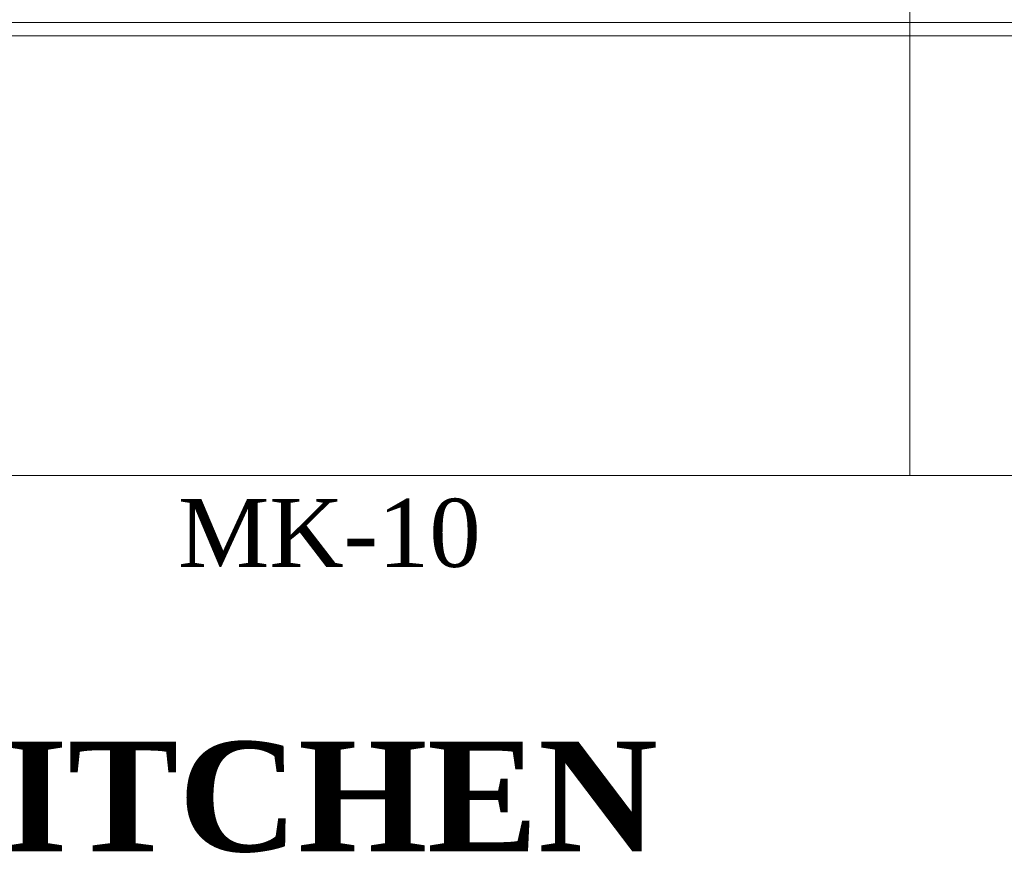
# Model space of a CAD drawing. Extents: x 3940905 to 4145695, y 925352 to 1109797.
# Tile 528 of 656: x 4010764 to 4011660, y 1098640 to 1099398. Entities that reach past the tile are written whole.
import ezdxf

# ---------------------------------------------------------------- set-up
doc = ezdxf.new("R2010")
doc.units = 0
doc.header["$LTSCALE"] = 750
doc.header["$MEASUREMENT"] = 0
doc.linetypes.add('DASHED', pattern=[0.75, 0.5, -0.25])
doc.layers.get('0').update_dxf_attribs({"linetype": 'CONTINUOUS', "lineweight": 0})
doc.layers.add('CKD Equipments', color=252, linetype='CONTINUOUS', lineweight=0)
doc.layers.add('PDF_A - TEXT', color=7, linetype='CONTINUOUS')
doc.styles.add('CKD_Dimension Text', font='BOOKOS.TTF')

msp = doc.modelspace()

# ---------------------------------------------------------------- linework, layer by layer
at = {"layer": 'CKD Equipments', "linetype": 'DASHED', "ltscale": 25}
for p, q in [((4011573.83, 1098983.43), (4011573.74, 1099415.81)), ((4010530.15, 1098983.43), (4012617.51, 1098983.43))]:
    msp.add_line(p, q, dxfattribs=at)
at = {"layer": 'CKD Equipments'}
msp.add_line((4012617.51, 1099396.07), (4009747.65, 1099395.57), dxfattribs=at)
at = {"layer": 'CKD Equipments', "color": 252, "true_color": 0x989898}
msp.add_line((4012617.51, 1099383.86), (4009734.27, 1099383.86), dxfattribs=at)

# ---------------------------------------------------------------- texts
at = {"color": 30, "insert": (4010987.7, 1098741.38), "char_height": 100, "width": 2769.3289, "attachment_point": 2, "line_spacing_factor": 1.022253, "style": 'CKD_Dimension Text'}
msp.add_mtext('{\\fBookman Old Style|b1|i0|c0|p18;KITCHEN}', dxfattribs=at)
at = {"layer": 'PDF_A - TEXT', "insert": (4010907.64, 1098962.27), "char_height": 61.963, "width": 1603.4502, "attachment_point": 1, "style": 'CKD_Dimension Text'}
msp.add_mtext('MK-10', dxfattribs=at)

doc.saveas('drawing.dxf')
